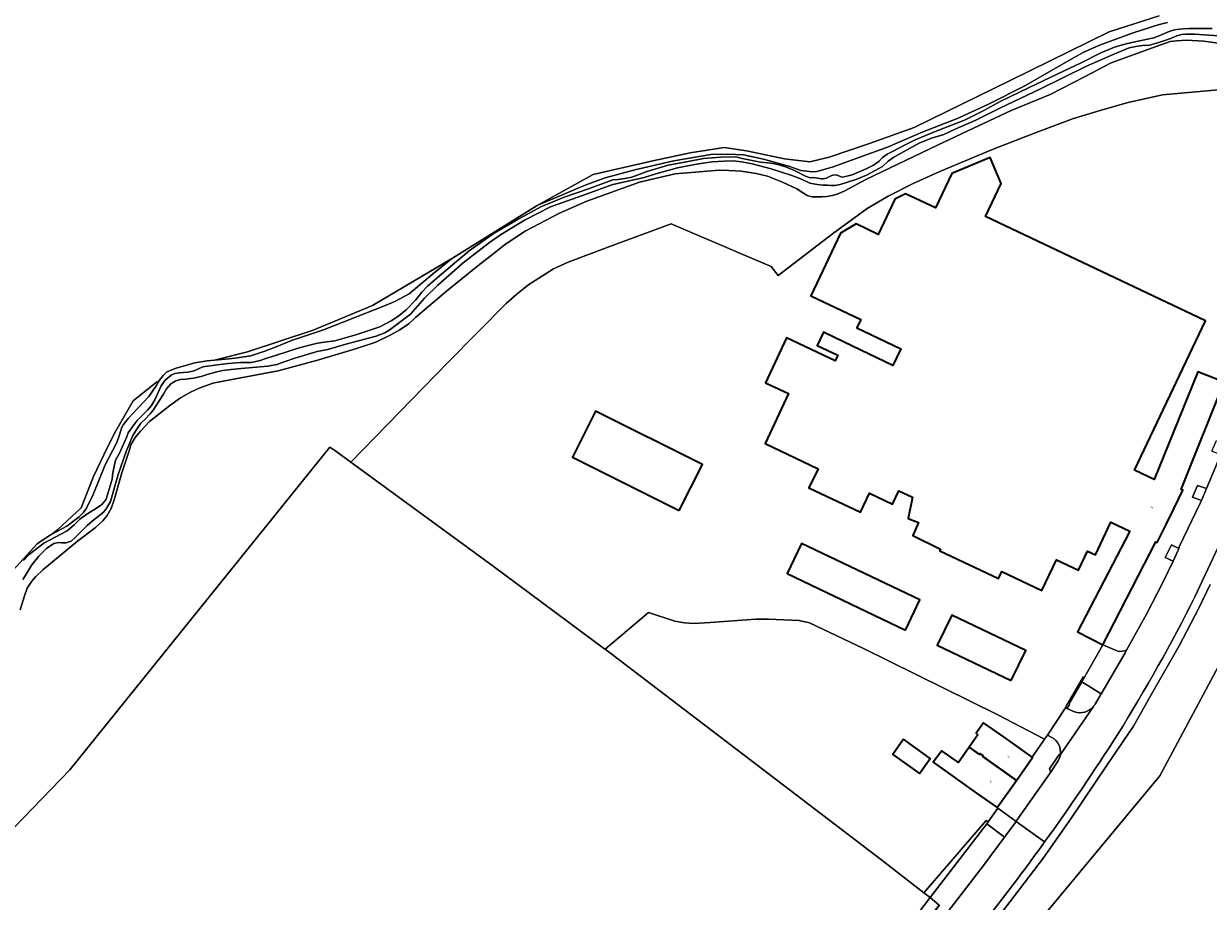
# Model space of a CAD drawing. Header units: metres. Extents: x 197700 to 204338, y 317132 to 325229.
# Tile 474 of 656: x 201650 to 201886, y 319424 to 319599. Entities that reach past the tile are written whole.
import ezdxf
from ezdxf.enums import TextEntityAlignment as Align

# ---------------------------------------------------------------- set-up
doc = ezdxf.new("R2010")
doc.units = ezdxf.units.M
for name, color, linetype, lineweight in [('B-WE-GR-BEPLANTING_CULTUUR_BODEMBEDEKKER-GV', 90, 'Continuous', 18), ('B-WE-GR-BOS_LOOF-GV', 40, 'Continuous', 13), ('B-WE-GR-BOUWLAND-GV', 80, 'Continuous', 13), ('B-WE-GR-GRAS-GV', 60, 'Continuous', 13), ('B-WE-IE-TERREINAFSCHEIDING_KUNSTMATIG_HEKWERK-G', 20, 'IE-TERREINAFSCHEIDING-KUNSTMATIG', 18), ('B-WE-OG-BEBOUWING-GV', 7, 'Continuous', 35), ('B-WE-OG-BEBOUWING-T18', 10, 'Continuous', 18), ('B-WE-OG-TERREIN_CULTUURSCHEIDING-GV', 7, 'Continuous', 18), ('B-WE-OG-TERREIN_ERF-GV', 7, 'Continuous', 18), ('B-WE-OG-WATER-GV', 130, 'Continuous', 18), ('B-WE-OG-WATER_SLOOT-GV', 120, 'Continuous', 18), ('B-WE-VH-VERHARDING_ASFALT-GV', 252, 'Continuous', 18), ('B-WE-VH-VERHARDING_BETONSTRAATSTEEN-GV', 252, 'Continuous', 18), ('B-WE-VH-VERHARDING_GESLOTEN-GV', 252, 'Continuous', 18), ('B-WE-VH-VERHARDING_OPEN-GV', 252, 'Continuous', 18), ('B-WE-VH-VERHARDING_TEGEL-GV', 252, 'Continuous', 18)]:
    doc.layers.add(name, color=color, linetype=linetype, lineweight=lineweight)
doc.styles.add('NLCS-ISO-M200-T18', font='NLCS-ISO.ttf', dxfattribs={"height": 0.36})
doc.linetypes.add('IE-TERREINAFSCHEIDING-KUNSTMATIG', pattern='A,4,[82,NLCS.SHX,S=0.75,R=90,X=0,Y=0],4,-2', length=10)

msp = doc.modelspace()

# ---------------------------------------------------------------- linework, layer by layer
at = {"layer": 'B-WE-GR-BEPLANTING_CULTUUR_BODEMBEDEKKER-GV'}
msp.add_lwpolyline([(201885.913, 319506.29), (201884.113, 319506.918), (201883.124, 319504.591), (201884.908, 319503.903)], close=True, dxfattribs=at)
msp.add_lwpolyline([(201880.41, 319494.356), (201878.979, 319495.123), (201877.697, 319492.6), (201879.263, 319491.87), (201880.294, 319494.025)], dxfattribs=at)
msp.add_lwpolyline([(201880.294, 319494.025, 0.022469), (201880.41, 319494.356)], format="xyb", dxfattribs=at)
at = {"layer": 'B-WE-GR-BOS_LOOF-GV'}
for points in [[(201876.471, 319600.502), (201866.536, 319597.28), (201846.683, 319587.555), (201827.702, 319578.256), (201818.775, 319575.085), (201810.72, 319572.34), (201806.901, 319571.385), (201801.845, 319571.995), (201794.304, 319573.582), (201789.806, 319574.244), (201783.059, 319573.185), (201775.651, 319571.598), (201763.704, 319568.879), (201754.337, 319563.688), (201752.556, 319562.702), (201762.113, 319566.76), (201766.141, 319568.206), (201772.054, 319569.795), (201779.792, 319571.577), (201787.144, 319572.893), (201790.556, 319572.94), (201793.666, 319572.819), (201797.696, 319571.932), (201802.919, 319570.505), (201805.109, 319569.711), (201806.271, 319569.557), (201807.281, 319569.429), (201808.29, 319569.466), (201811.348, 319570.353), (201822.391, 319574.302), (201829.297, 319577.312), (201836.482, 319580.076), (201842.658, 319582.955), (201849.738, 319586.562), (201859.445, 319592.149), (201861.376, 319593.176), (201862.976, 319593.907), (201864.781, 319594.729), (201871.352, 319597.122), (201874.64, 319598.138), (201875.663, 319598.521), (201876.837, 319598.857), (201878.174, 319599.164)], [(201893.006, 319594.406), (201885.372, 319595.433), (201881.966, 319595.66), (201880.011, 319595.529), (201878.688, 319595.393), (201875.913, 319594.388), (201866.947, 319591.131), (201866.832, 319591.081), (201861.737, 319588.376), (201854.76, 319584.842), (201847.019, 319581.664), (201837.277, 319577.067), (201832.324, 319574.722), (201818.085, 319567.894), (201813.864, 319565.596), (201812.563, 319565.042), (201811.432, 319564.691), (201810.317, 319564.496), (201809.282, 319564.411), (201808.119, 319564.411), (201807.319, 319564.438), (201806.378, 319564.699), (201805.613, 319565.141), (201804.284, 319566.017), (201801.462, 319567.323), (201798.476, 319568.53), (201796.228, 319569.072), (201793.233, 319569.531), (201790.73, 319569.705), (201788.822, 319569.732), (201785.682, 319569.503), (201780.057, 319569.021), (201772.964, 319567.365), (201762.459, 319563.555), (201757.006, 319561.183), (201750.176, 319557.561), (201748.235, 319556.352), (201746.007, 319554.82), (201744.342, 319553.477), (201740.754, 319550.711), (201734.533, 319545.631), (201728.345, 319540.399), (201727.044, 319539.211), (201725.195, 319537.927), (201723.269, 319536.84), (201720.459, 319535.486), (201716.369, 319534.149), (201709.083, 319531.926), (201700.957, 319529.788), (201691.44, 319527.986), (201687.938, 319527.28), (201685.216, 319526.338), (201683.531, 319525.498), (201681.528, 319524.35), (201679.377, 319522.833), (201675.35, 319519.651), (201673.538, 319517.772), (201672.452, 319516.465), (201671.642, 319515.038), (201671.332, 319514.013), (201669.82, 319509.422), (201668.319, 319504.029), (201667.701, 319502.318), (201666.899, 319500.932), (201666.075, 319499.872), (201664.529, 319498.461), (201661.027, 319495.846), (201654.096, 319490.119), (201652.721, 319488.778), (201651.875, 319487.885), (201650.989, 319486.442), (201650.409, 319484.941), (201649.598, 319482.126)], [(201644.633, 319435.016), (201659.45, 319450.229), (201711.286, 319514.58), (201712.444, 319513.736), (201715.469, 319511.531), (201734.86, 319531.472), (201746.4, 319543.185), (201748.603, 319545.118), (201750.949, 319546.969), (201753.46, 319548.578), (201755.855, 319550.072), (201758.781, 319551.426), (201766.316, 319554.265), (201779.26, 319559.027), (201793.1, 319553.137), (201799.199, 319550.551), (201800.576, 319548.758), (201811.398, 319557.078), (201818.343, 319562.131), (201822.521, 319564.534), (201827.46, 319567.116), (201832.829, 319569.489), (201843.42, 319573.929), (201852.008, 319577.261), (201859.435, 319580.023), (201865.435, 319581.82), (201870.344, 319583.197), (201877.135, 319584.777), (201900.12, 319586.834)]]:
    msp.add_lwpolyline(points, dxfattribs=at)
for points in [[(201724.233, 319543.551), (201727.051, 319545.134), (201732.12, 319549.369), (201735.711, 319552.226), (201719.791, 319542.746), (201707.977, 319537.853), (201694.851, 319533.558), (201688.279, 319531.897), (201691.23, 319532.143), (201692.438, 319532.265), (201695.547, 319532.727), (201698.304, 319533.707), (201700.895, 319534.702), (201703.626, 319535.79), (201706.791, 319536.852), (201709.993, 319537.951), (201722.489, 319542.85)], [(201677.217, 319527.704), (201676.712, 319527.472), (201672.059, 319523.772), (201668.359, 319517.329), (201666.271, 319513.033), (201664.183, 319508.737), (201661.717, 319502.452), (201657.103, 319498.156), (201656.032, 319497.293), (201658.87, 319498.837), (201660.259, 319499.859), (201661.299, 319500.694), (201662.11, 319501.474), (201662.797, 319502.415), (201664.138, 319505.103), (201666.484, 319511.042), (201668.854, 319515.491), (201669.337, 319516.988), (201669.793, 319518.346), (201670.132, 319519.054), (201671.101, 319520.266), (201674.177, 319523.504), (201675.183, 319524.676), (201675.794, 319525.503), (201676.654, 319526.8)]]:
    msp.add_lwpolyline(points, close=True, dxfattribs=at)
at = {"layer": 'B-WE-GR-BOUWLAND-GV'}
msp.add_lwpolyline([(201647.249, 319269.038), (201663.5, 319274.632), (201687.082, 319281.207), (201711.187, 319287.655), (201737.503, 319295.832), (201763.328, 319303.739), (201767.354, 319323.968), (201770.826, 319338.17), (201774.507, 319347.742), (201780.819, 319358.998), (201786.289, 319366.256), (201830.847, 319424.814), (201829.608, 319425.773), (201821.248, 319432.248), (201766.114, 319474.274), (201766.063, 319474.313), (201743.833, 319490.85), (201715.469, 319511.531), (201712.444, 319513.736), (201711.286, 319514.58), (201659.45, 319450.229), (201644.633, 319435.016)], dxfattribs=at)
at = {"layer": 'B-WE-GR-GRAS-GV'}
for points in [[(201647.417, 319489.28), (201652.969, 319495.274), (201655.631, 319497.075), (201656.032, 319497.293), (201657.103, 319498.156), (201661.717, 319502.452), (201664.183, 319508.737), (201666.271, 319513.033), (201668.359, 319517.329), (201672.059, 319523.772), (201676.712, 319527.472), (201677.217, 319527.704), (201677.337, 319527.895), (201678.151, 319528.917), (201678.734, 319529.465), (201679.482, 319529.839), (201680.661, 319530.265), (201684.363, 319531.352), (201686.855, 319531.778), (201688.279, 319531.897), (201694.851, 319533.558), (201707.977, 319537.853), (201719.791, 319542.746), (201735.711, 319552.226), (201752.556, 319562.702), (201754.337, 319563.688), (201763.704, 319568.879), (201775.651, 319571.598), (201783.059, 319573.185), (201789.806, 319574.244), (201794.304, 319573.582), (201801.845, 319571.995), (201806.901, 319571.385), (201810.72, 319572.34), (201818.775, 319575.085), (201827.702, 319578.256), (201846.683, 319587.555), (201866.536, 319597.28), (201876.471, 319600.502)], [(201886.668, 319487.219), (201884.37, 319482.472), (201880.465, 319474.984), (201875.232, 319465.797), (201871.39, 319458.946), (201865.979, 319451.048), (201859.012, 319440.727), (201853.427, 319432.702), (201847.696, 319425.128), (201836.409, 319410.424), (201834.687, 319408.217), (201829.586, 319399.025), (201819.687, 319386.203), (201839.827, 319404.786), (201876.648, 319449.071), (201894.959, 319483.348), (201895.402, 319484.319), (201899.497, 319493.379)], [(201894.959, 319483.348), (201876.648, 319449.071), (201839.827, 319404.786)]]:
    msp.add_lwpolyline(points, dxfattribs=at)
at = {"layer": 'B-WE-IE-TERREINAFSCHEIDING_KUNSTMATIG_HEKWERK-G'}
for points in [[(201900.12, 319586.834), (201877.135, 319584.777), (201870.344, 319583.197), (201865.435, 319581.82), (201859.435, 319580.023), (201852.008, 319577.261), (201843.42, 319573.929), (201832.829, 319569.489), (201827.46, 319567.116), (201822.521, 319564.534), (201818.343, 319562.131), (201811.398, 319557.078), (201800.576, 319548.758), (201799.199, 319550.551), (201793.1, 319553.137), (201779.26, 319559.027), (201766.316, 319554.265), (201758.781, 319551.426), (201755.855, 319550.072), (201753.46, 319548.578), (201750.949, 319546.969), (201748.603, 319545.118), (201746.4, 319543.185), (201734.86, 319531.472), (201715.469, 319511.531)], [(201712.444, 319513.736), (201715.469, 319511.531)], [(201715.469, 319511.531), (201743.833, 319490.85), (201766.063, 319474.313), (201766.114, 319474.274)], [(201844.197, 319461.267), (201817.597, 319474.407), (201806.821, 319479.575), (201804.784, 319480.022), (201798.639, 319480.27), (201796.13, 319480.281), (201787.043, 319479.603), (201783.751, 319479.397), (201781.924, 319479.535), (201780.022, 319479.873), (201774.732, 319481.608), (201766.114, 319474.274)], [(201766.114, 319474.274), (201821.248, 319432.248), (201829.608, 319425.773)], [(201857.807, 319462.637), (201857.92, 319462.812), (201861.452, 319468.834)], [(201853.687, 319456.35), (201844.197, 319461.267)], [(201854.249, 319457.154), (201857.807, 319462.637)], [(201853.687, 319456.35), (201854.249, 319457.154)], [(201829.608, 319425.773), (201830.847, 319424.814)]]:
    msp.add_lwpolyline(points, dxfattribs=at)
at = {"layer": 'B-WE-OG-BEBOUWING-GV'}
for points in [[(201879.473, 319502.406), (201881.224, 319505.981), (201880.909, 319506.135), (201889.429, 319527.52), (201884.196, 319529.594), (201875.473, 319508.108), (201871.588, 319509.951), (201885.728, 319539.752), (201841.915, 319560.54), (201845.009, 319567.11), (201842.841, 319572.254), (201835.181, 319569.059), (201831.945, 319562.21), (201825.978, 319565.009), (201823.813, 319563.964), (201820.493, 319556.945), (201816.149, 319559.048), (201813.014, 319557.193), (201807.072, 319544.685), (201817.038, 319539.996), (201816.243, 319538.337), (201825.045, 319534.119), (201823.468, 319530.829), (201813.719, 319535.499), (201809.647, 319537.442), (201808.387, 319534.801), (201812.458, 319532.857), (201811.933, 319531.757), (201802.235, 319536.326), (201798.054, 319527.352), (201802.657, 319525.228), (201798.006, 319515.254), (201808.563, 319510.247), (201806.723, 319506.452), (201816.97, 319501.628), (201818.819, 319505.382), (201823.386, 319503.216), (201824.645, 319505.872), (201827.358, 319504.585), (201826.468, 319500.338), (201828.554, 319499.51), (201827.398, 319496.941), (201832.946, 319494.204), (201832.811, 319493.92), (201844.466, 319488.392), (201845.121, 319489.774), (201853.126, 319485.977), (201856.04, 319492.12), (201860.448, 319490.028), (201862.253, 319493.831), (201863.797, 319493.097), (201866.891, 319499.609), (201870.648, 319497.823), (201860.25, 319477.738), (201865.298, 319475.155), (201875.806, 319495.686), (201876.11, 319495.539), (201877.862, 319499.117)], [(201780.886, 319501.955), (201785.525, 319511.098), (201764.225, 319521.729), (201759.598, 319512.54)], [(201825.942, 319478.105), (201828.815, 319484.125), (201805.229, 319495.384), (201802.355, 319489.364)], [(201847.042, 319468.033), (201849.916, 319474.053), (201835.159, 319481.097), (201832.285, 319475.077)], [(201838.658, 319454.768), (201840.676, 319453.327), (201840.801, 319453.501), (201841.446, 319453.026), (201841.358, 319452.905), (201848.048, 319448.168), (201851.281, 319452.73), (201851.199, 319452.788), (201847.202, 319455.62), (201845.614, 319456.745), (201841.519, 319459.596), (201840.036, 319457.543), (201840.404, 319457.25)], [(201825.588, 319456.349), (201824.507, 319454.83), (201823.437, 319453.328), (201828.754, 319449.511), (201830.885, 319452.506)], [(201848.048, 319448.168), (201841.358, 319452.905), (201841.446, 319453.026), (201840.801, 319453.501), (201840.676, 319453.327), (201838.658, 319454.768), (201836.523, 319451.731), (201833.184, 319454.075), (201831.444, 319451.768), (201840.117, 319445.623), (201844.197, 319442.732)]]:
    msp.add_lwpolyline(points, close=True, dxfattribs=at)
at = {"layer": 'B-WE-OG-TERREIN_CULTUURSCHEIDING-GV'}
for points in [[(201829.608, 319425.773), (201830.847, 319424.814), (201842.141, 319439.476), (201842.431, 319439.881), (201842.006, 319440.185)], [(201832.678, 319423.314), (201830.847, 319424.814), (201786.289, 319366.256), (201780.819, 319358.998), (201774.507, 319347.742), (201770.826, 319338.17), (201767.354, 319323.968), (201763.328, 319303.739), (201765.126, 319301.766), (201765.384, 319304.407), (201765.666, 319306.277), (201766.579, 319312.343), (201770.79, 319332.377), (201772.525, 319338.451), (201774.283, 319343.366), (201776.314, 319348.386), (201778.998, 319353.205), (201781.61, 319357.479), (201784.777, 319362.121), (201789.295, 319368.072), (201803.826, 319386.79)]]:
    msp.add_lwpolyline(points, close=True, dxfattribs=at)
at = {"layer": 'B-WE-OG-TERREIN_ERF-GV'}
for points in [[(201844.373, 319442.593), (201844.197, 319442.732), (201840.117, 319445.623), (201831.444, 319451.768), (201833.184, 319454.075), (201836.523, 319451.731), (201838.658, 319454.768), (201840.404, 319457.25), (201840.036, 319457.543), (201841.519, 319459.596), (201845.614, 319456.745), (201847.202, 319455.62), (201851.199, 319452.788), (201853.687, 319456.35), (201844.197, 319461.267), (201817.597, 319474.407), (201806.821, 319479.575), (201804.784, 319480.022), (201798.639, 319480.27), (201796.13, 319480.281), (201787.043, 319479.603), (201783.751, 319479.397), (201781.924, 319479.535), (201780.022, 319479.873), (201774.732, 319481.608), (201766.114, 319474.274), (201821.248, 319432.248), (201829.608, 319425.773), (201842.006, 319440.185), (201842.431, 319439.881)], [(201824.507, 319454.83), (201825.588, 319456.349), (201830.885, 319452.506), (201828.754, 319449.511), (201823.437, 319453.328)]]:
    msp.add_lwpolyline(points, close=True, dxfattribs=at)
at = {"layer": 'B-WE-OG-WATER-GV'}
for points in [[(201650.123, 319488.164), (201650.898, 319489.473), (201651.901, 319491.136), (201653.263, 319492.839), (201654.791, 319494.33), (201656.249, 319495.339), (201657.215, 319495.554), (201657.903, 319495.505), (201658.743, 319495.499), (201659.726, 319495.835), (201660.596, 319496.64), (201662.909, 319498.928), (201664.281, 319500.101), (201665.473, 319501.012), (201666.216, 319501.656), (201666.831, 319502.465), (201667.557, 319503.694), (201669.121, 319509.123), (201670.695, 319513.718), (201671.966, 319516.769), (201672.549, 319517.748), (201673.625, 319519.32), (201674.531, 319520.216), (201675.479, 319521.21), (201676.094, 319521.939), (201678.102, 319525.11), (201678.7, 319526.161), (201679.61, 319527.167), (201680.557, 319527.766), (201681.501, 319528.01), (201682.523, 319528.071), (201684.104, 319528.279), (201685.604, 319528.646), (201686.813, 319529.034), (201688.745, 319529.589), (201689.926, 319529.821), (201691.619, 319530.057), (201693.62, 319530.21), (201698.927, 319530.721), (201700.699, 319531.01), (201702.389, 319531.61), (201704.272, 319532.278), (201706.313, 319532.862), (201708.721, 319533.606), (201710.862, 319534.025), (201714.488, 319535.091), (201720.506, 319536.667), (201722.247, 319537.339), (201723.274, 319538.001), (201727.335, 319541.048), (201730.115, 319544.243), (201732.793, 319546.858), (201737.808, 319551.296), (201743.112, 319555.337), (201745.244, 319556.854), (201750.025, 319559.813), (201755.244, 319562.42), (201761.602, 319564.695), (201767.667, 319566.897), (201772.138, 319567.876), (201773.878, 319568.289), (201776.195, 319569.039), (201780.529, 319570.215), (201784.335, 319570.953), (201787.436, 319571.404), (201789.735, 319571.512), (201791.551, 319571.623), (201793.383, 319571.426), (201795.414, 319571.013), (201799.221, 319570.038), (201801.239, 319569.36), (201803.304, 319568.649), (201805.246, 319567.956), (201806.881, 319567.158), (201808.34, 319566.856), (201809.575, 319566.761), (201810.436, 319566.736), (201811.103, 319566.658), (201811.903, 319566.684), (201812.933, 319566.892), (201814.403, 319567.323), (201816.245, 319567.954), (201818.165, 319568.753), (201819.938, 319569.653), (201821.347, 319570.477), (201822.522, 319571.553), (201823.617, 319572.338), (201828.715, 319575.142), (201831.12, 319576.111), (201833.629, 319576.872), (201835.834, 319577.893), (201839.977, 319579.697), (201844.727, 319582.07), (201852.873, 319585.957), (201861.996, 319590.49), (201867.303, 319592.763), (201870.496, 319594.09), (201871.848, 319594.384), (201873.162, 319594.559), (201874.571, 319594.673), (201876.433, 319595.215), (201878.002, 319595.722), (201879.117, 319596.142), (201880.052, 319596.505), (201880.927, 319596.764), (201881.806, 319596.871), (201883.637, 319596.869), (201890.262, 319596.359)], [(201887.035, 319597.974), (201882.409, 319597.985), (201881.184, 319597.936), (201880.041, 319597.77), (201879.267, 319597.641), (201878.462, 319597.354), (201877.587, 319596.945), (201876.632, 319596.577), (201875.445, 319596.122), (201874.206, 319595.838), (201872.654, 319595.544), (201871.041, 319595.181), (201869.664, 319594.836), (201867.634, 319594.22), (201864.895, 319593.11), (201860.928, 319591.122), (201856.322, 319588.944), (201850.473, 319586.14), (201844.831, 319583.414), (201841.549, 319581.663), (201837.683, 319579.722), (201832.432, 319577.675), (201827.913, 319575.789), (201825.744, 319574.734), (201823.526, 319573.502), (201822.328, 319572.921), (201821.382, 319572.269), (201820.704, 319571.564), (201819.617, 319570.745), (201818.157, 319570.042), (201815.305, 319568.817), (201813.737, 319568.393), (201813.271, 319568.367), (201812.963, 319568.483), (201812.244, 319568.793), (201811.49, 319568.774), (201810.919, 319568.516), (201810.223, 319568.177), (201809.562, 319567.996), (201809.145, 319568.003), (201808.471, 319568.162), (201807.595, 319568.293), (201806.938, 319568.246), (201806.041, 319568.526), (201803.948, 319569.618), (201802.271, 319570.329), (201800.797, 319570.83), (201799.174, 319571.124), (201797.065, 319571.323), (201793.399, 319572.088), (201792.136, 319572.392), (201789.15, 319572.352), (201785.744, 319572.06), (201782.682, 319571.473), (201778.706, 319570.732), (201774.411, 319569.5), (201772.722, 319568.824), (201771.46, 319568.338), (201770.023, 319568.105), (201768.618, 319567.888), (201767.645, 319567.81), (201762.817, 319566.035), (201757.956, 319564.396), (201753.32, 319562.417), (201748.45, 319559.808), (201743.992, 319557.182), (201739.017, 319553.678), (201735.728, 319550.877), (201732.203, 319547.873), (201730.737, 319546.617), (201729.605, 319545.434), (201728.405, 319543.899), (201726.445, 319541.936), (201724.989, 319540.707), (201723.487, 319539.721), (201721.262, 319538.541), (201716.649, 319536.995), (201714.582, 319536.383), (201712.256, 319535.715), (201710.651, 319535.53), (201708.798, 319535.25), (201706.665, 319534.719), (201704.948, 319534.299), (201702.915, 319533.591), (201700.416, 319532.814), (201698.495, 319532.192), (201697.378, 319531.821), (201695.645, 319531.434), (201693.503, 319531.449), (201691.054, 319531.246), (201688.805, 319530.99), (201685.98, 319530.546), (201684.239, 319529.79), (201682.968, 319529.479), (201682.069, 319529.411), (201681.349, 319529.383), (201680.415, 319529.235), (201679.671, 319528.921), (201678.44, 319527.894), (201677.691, 319526.79), (201676.378, 319523.977), (201675.759, 319522.847), (201674.971, 319521.943), (201673.919, 319520.961), (201672.878, 319519.844), (201672.053, 319518.804), (201671.112, 319517.428), (201670.773, 319516.511), (201669.338, 319513.351), (201668.575, 319511.954), (201668.004, 319509.429), (201667.895, 319508.164), (201666.715, 319504.216), (201666.287, 319503.65), (201665.869, 319503.154), (201665.164, 319502.646), (201664.265, 319502.038), (201663.054, 319501.325), (201661.478, 319500.182), (201660.351, 319499.059), (201658.938, 319497.89), (201654.305, 319495.402), (201651.428, 319493.237), (201650.216, 319491.967)]]:
    msp.add_lwpolyline(points, dxfattribs=at)
at = {"layer": 'B-WE-OG-WATER_SLOOT-GV'}
for points in [[(201878.174, 319599.164), (201876.837, 319598.857), (201875.663, 319598.521), (201874.64, 319598.138), (201871.352, 319597.122), (201864.781, 319594.729), (201862.976, 319593.907), (201861.376, 319593.176), (201859.445, 319592.149), (201849.738, 319586.562), (201842.658, 319582.955), (201836.482, 319580.076), (201829.297, 319577.312), (201822.391, 319574.302), (201811.348, 319570.353), (201808.29, 319569.466), (201807.281, 319569.429), (201806.271, 319569.557), (201805.109, 319569.711), (201802.919, 319570.505), (201797.696, 319571.932), (201793.666, 319572.819), (201790.556, 319572.94), (201787.144, 319572.893), (201779.792, 319571.577), (201772.054, 319569.795), (201766.141, 319568.206), (201762.113, 319566.76), (201752.556, 319562.702), (201735.711, 319552.226), (201732.12, 319549.369), (201727.051, 319545.134)], [(201890.262, 319596.359), (201883.637, 319596.869), (201881.806, 319596.871), (201880.927, 319596.764), (201880.052, 319596.505), (201879.117, 319596.142), (201878.002, 319595.722), (201876.433, 319595.215), (201874.571, 319594.673), (201873.162, 319594.559), (201871.848, 319594.384), (201870.496, 319594.09), (201867.303, 319592.763), (201861.996, 319590.49), (201852.873, 319585.957), (201844.727, 319582.07), (201839.977, 319579.697), (201835.834, 319577.893), (201833.629, 319576.872), (201831.12, 319576.111), (201828.715, 319575.142), (201823.617, 319572.338), (201822.522, 319571.553), (201821.347, 319570.477), (201819.938, 319569.653), (201818.165, 319568.753), (201816.245, 319567.954), (201814.403, 319567.323), (201812.933, 319566.892), (201811.903, 319566.684), (201811.103, 319566.658), (201810.436, 319566.736), (201809.575, 319566.761), (201808.34, 319566.856), (201806.881, 319567.158), (201805.246, 319567.956), (201803.304, 319568.649), (201801.239, 319569.36), (201799.221, 319570.038), (201795.414, 319571.013), (201793.383, 319571.426), (201791.551, 319571.623), (201789.735, 319571.512), (201787.436, 319571.404), (201784.335, 319570.953), (201780.529, 319570.215), (201776.195, 319569.039), (201773.878, 319568.289), (201772.138, 319567.876), (201767.667, 319566.897), (201761.602, 319564.695), (201755.244, 319562.42), (201750.025, 319559.813), (201745.244, 319556.854), (201743.112, 319555.337), (201737.808, 319551.296), (201732.793, 319546.858), (201730.115, 319544.243), (201727.335, 319541.048), (201723.274, 319538.001), (201722.247, 319537.339), (201720.506, 319536.667), (201714.488, 319535.091), (201710.862, 319534.025), (201708.721, 319533.606), (201706.313, 319532.862), (201704.272, 319532.278), (201702.389, 319531.61), (201700.699, 319531.01), (201698.927, 319530.721), (201693.62, 319530.21), (201691.619, 319530.057), (201689.926, 319529.821), (201688.745, 319529.589), (201686.813, 319529.034), (201685.604, 319528.646), (201684.104, 319528.279), (201682.523, 319528.071), (201681.501, 319528.01), (201680.557, 319527.766), (201679.61, 319527.167), (201678.7, 319526.161), (201678.102, 319525.11), (201676.094, 319521.939), (201675.479, 319521.21), (201674.531, 319520.216), (201673.625, 319519.32), (201672.549, 319517.748), (201671.966, 319516.769), (201670.695, 319513.718), (201669.121, 319509.123), (201667.557, 319503.694), (201666.831, 319502.465), (201666.216, 319501.656), (201665.473, 319501.012), (201664.281, 319500.101), (201662.909, 319498.928), (201660.596, 319496.64), (201659.726, 319495.835), (201658.743, 319495.499), (201657.903, 319495.505), (201657.215, 319495.554), (201656.249, 319495.339), (201654.791, 319494.33), (201653.263, 319492.839), (201651.901, 319491.136), (201650.898, 319489.473), (201650.123, 319488.164)], [(201650.216, 319491.967), (201651.428, 319493.237), (201654.305, 319495.402), (201658.938, 319497.89), (201660.351, 319499.059), (201661.478, 319500.182), (201663.054, 319501.325), (201664.265, 319502.038), (201665.164, 319502.646), (201665.869, 319503.154), (201666.287, 319503.65), (201666.715, 319504.216), (201667.895, 319508.164), (201668.004, 319509.429), (201668.575, 319511.954), (201669.338, 319513.351), (201670.773, 319516.511), (201671.112, 319517.428), (201672.053, 319518.804), (201672.878, 319519.844), (201673.919, 319520.961), (201674.971, 319521.943), (201675.759, 319522.847), (201676.378, 319523.977), (201677.691, 319526.79), (201678.44, 319527.894), (201679.671, 319528.921), (201680.415, 319529.235), (201681.349, 319529.383), (201682.069, 319529.411), (201682.968, 319529.479), (201684.239, 319529.79), (201685.98, 319530.546), (201688.805, 319530.99), (201691.054, 319531.246), (201693.503, 319531.449), (201695.645, 319531.434), (201697.378, 319531.821), (201698.495, 319532.192), (201700.416, 319532.814), (201702.915, 319533.591), (201704.948, 319534.299), (201706.665, 319534.719), (201708.798, 319535.25), (201710.651, 319535.53), (201712.256, 319535.715), (201714.582, 319536.383), (201716.649, 319536.995), (201721.262, 319538.541), (201723.487, 319539.721), (201724.989, 319540.707), (201726.445, 319541.936), (201728.405, 319543.899), (201729.605, 319545.434), (201730.737, 319546.617), (201732.203, 319547.873), (201735.728, 319550.877), (201739.017, 319553.678), (201743.992, 319557.182), (201748.45, 319559.808), (201753.32, 319562.417), (201757.956, 319564.396), (201762.817, 319566.035), (201767.645, 319567.81), (201768.618, 319567.888), (201770.023, 319568.105), (201771.46, 319568.338), (201772.722, 319568.824), (201774.411, 319569.5), (201778.706, 319570.732), (201782.682, 319571.473), (201785.744, 319572.06), (201789.15, 319572.352), (201792.136, 319572.392), (201793.399, 319572.088), (201797.065, 319571.323), (201799.174, 319571.124), (201800.797, 319570.83), (201802.271, 319570.329), (201803.948, 319569.618), (201806.041, 319568.526), (201806.938, 319568.246), (201807.595, 319568.293), (201808.471, 319568.162), (201809.145, 319568.003), (201809.562, 319567.996), (201810.223, 319568.177), (201810.919, 319568.516), (201811.49, 319568.774), (201812.244, 319568.793), (201812.963, 319568.483), (201813.271, 319568.367), (201813.737, 319568.393), (201815.305, 319568.817), (201818.157, 319570.042), (201819.617, 319570.745), (201820.704, 319571.564), (201821.382, 319572.269), (201822.328, 319572.921), (201823.526, 319573.502), (201825.744, 319574.734), (201827.913, 319575.789), (201832.432, 319577.675), (201837.683, 319579.722), (201841.549, 319581.663), (201844.831, 319583.414), (201850.473, 319586.14), (201856.322, 319588.944), (201860.928, 319591.122), (201864.895, 319593.11), (201867.634, 319594.22), (201869.664, 319594.836), (201871.041, 319595.181), (201872.654, 319595.544), (201874.206, 319595.838), (201875.445, 319596.122), (201876.632, 319596.577), (201877.587, 319596.945), (201878.462, 319597.354), (201879.267, 319597.641), (201880.041, 319597.77), (201881.184, 319597.936), (201882.409, 319597.985), (201887.035, 319597.974)], [(201649.598, 319482.126), (201650.409, 319484.941), (201650.989, 319486.442), (201651.875, 319487.885), (201652.721, 319488.778), (201654.096, 319490.119), (201661.027, 319495.846), (201664.529, 319498.461), (201666.075, 319499.872), (201666.899, 319500.932), (201667.701, 319502.318), (201668.319, 319504.029), (201669.82, 319509.422), (201671.332, 319514.013), (201671.642, 319515.038), (201672.452, 319516.465), (201673.538, 319517.772), (201675.35, 319519.651), (201679.377, 319522.833), (201681.528, 319524.35), (201683.531, 319525.498), (201685.216, 319526.338), (201687.938, 319527.28), (201691.44, 319527.986), (201700.957, 319529.788), (201709.083, 319531.926), (201716.369, 319534.149), (201720.459, 319535.486), (201723.269, 319536.84), (201725.195, 319537.927), (201727.044, 319539.211), (201728.345, 319540.399), (201734.533, 319545.631), (201740.754, 319550.711), (201744.342, 319553.477), (201746.007, 319554.82), (201748.235, 319556.352), (201750.176, 319557.561), (201757.006, 319561.183), (201762.459, 319563.555), (201772.964, 319567.365), (201780.057, 319569.021), (201785.682, 319569.503), (201788.822, 319569.732), (201790.73, 319569.705), (201793.233, 319569.531), (201796.228, 319569.072), (201798.476, 319568.53), (201801.462, 319567.323), (201804.284, 319566.017), (201805.613, 319565.141), (201806.378, 319564.699), (201807.319, 319564.438), (201808.119, 319564.411), (201809.282, 319564.411), (201810.317, 319564.496), (201811.432, 319564.691), (201812.563, 319565.042), (201813.864, 319565.596), (201818.085, 319567.894), (201832.324, 319574.722), (201837.277, 319577.067), (201847.019, 319581.664), (201854.76, 319584.842), (201861.737, 319588.376), (201866.832, 319591.081), (201866.947, 319591.131), (201875.913, 319594.388), (201878.688, 319595.393), (201880.011, 319595.529), (201881.966, 319595.66), (201885.372, 319595.433), (201893.006, 319594.406)], [(201727.051, 319545.134), (201724.233, 319543.551), (201722.489, 319542.85), (201709.993, 319537.951), (201706.791, 319536.852), (201703.626, 319535.79), (201700.895, 319534.702), (201698.304, 319533.707), (201695.547, 319532.727), (201692.438, 319532.265), (201691.23, 319532.143), (201688.279, 319531.897), (201686.855, 319531.778), (201684.363, 319531.352), (201680.661, 319530.265), (201679.482, 319529.839), (201678.734, 319529.465), (201678.151, 319528.917), (201677.337, 319527.895), (201677.217, 319527.704), (201676.654, 319526.8), (201675.794, 319525.503), (201675.183, 319524.676), (201674.177, 319523.504), (201671.101, 319520.266), (201670.132, 319519.054), (201669.793, 319518.346), (201669.337, 319516.988), (201668.854, 319515.491), (201666.484, 319511.042), (201664.138, 319505.103), (201662.797, 319502.415), (201662.11, 319501.474), (201661.299, 319500.694), (201660.259, 319499.859), (201658.87, 319498.837), (201656.032, 319497.293), (201655.631, 319497.075), (201652.969, 319495.274), (201647.417, 319489.28)]]:
    msp.add_lwpolyline(points, dxfattribs=at)
at = {"layer": 'B-WE-VH-VERHARDING_ASFALT-GV'}
for points in [[(201883.63, 319484.718), (201890.807, 319500), (201893.45, 319506.109), (201895.987, 319512.263), (201900.774, 319524.563), (201910.075, 319548.552), (201915.919, 319563.679), (201909.394, 319566.203), (201906.451, 319558.597), (201901.799, 319546.572), (201900.763, 319543.907), (201899.352, 319540.274), (201898.053, 319536.933), (201895.602, 319530.624), (201894.65, 319528.175), (201890.557, 319517.642), (201889.578, 319515.207), (201888.71, 319513.045), (201887.715, 319510.57), (201885.913, 319506.29), (201884.908, 319503.903), (201884.758, 319503.546)], [(201884.758, 319503.546), (201880.489, 319494.67)], [(201880.294, 319494.025), (201879.263, 319491.87), (201877.225, 319487.613), (201873.974, 319481.292), (201869.986, 319474.083), (201869.703, 319473.571), (201865.302, 319465.926), (201864.977, 319465.39), (201863.739, 319463.344)], [(201863.386, 319462.868), (201856.819, 319453.298)], [(201856.385, 319452.025), (201854.822, 319449.722), (201854.396, 319449.094), (201848.041, 319440.053), (201847.992, 319439.986), (201850.403, 319438.248), (201853.676, 319435.891)], [(201853.676, 319435.891), (201850.403, 319438.248), (201847.992, 319439.986), (201845.677, 319436.859), (201841.468, 319431.172), (201790.23, 319364.574)], [(201796.842, 319361.695), (201848.118, 319428.336)]]:
    msp.add_lwpolyline(points, dxfattribs=at)
for points in [[(201880.41, 319494.356, -0.022469), (201880.294, 319494.025)], [(201880.489, 319494.67, -0.0209665), (201880.41, 319494.356)], [(201868.286, 319457.389, 0.0211884), (201883.63, 319484.718)], [(201863.739, 319463.344, -0.0398252), (201863.386, 319462.868)], [(201853.676, 319435.891, 0.0137028), (201868.286, 319457.389)], [(201856.819, 319453.298, -0.0989892), (201856.385, 319452.025)], [(201848.118, 319428.336, 0.004924), (201853.676, 319435.891)]]:
    msp.add_lwpolyline(points, format="xyb", dxfattribs=at)
at = {"layer": 'B-WE-VH-VERHARDING_BETONSTRAATSTEEN-GV'}
for points in [[(201856.568, 319453.292), (201854.64, 319450.451)], [(201854.822, 319449.722), (201856.385, 319452.025)]]:
    msp.add_lwpolyline(points, dxfattribs=at)
for points in [[(201856.385, 319452.025, 0.0989892), (201856.819, 319453.298)], [(201856.819, 319453.298, -0.1117851), (201856.568, 319453.292)], [(201854.64, 319450.451, -0.1778579), (201854.822, 319449.722)]]:
    msp.add_lwpolyline(points, format="xyb", dxfattribs=at)
msp.add_lwpolyline([(201847.992, 319439.986), (201844.373, 319442.593), (201842.431, 319439.881), (201842.141, 319439.476), (201845.677, 319436.859)], close=True, dxfattribs=at)
at = {"layer": 'B-WE-VH-VERHARDING_GESLOTEN-GV'}
for points in [[(201900.12, 319586.834), (201877.135, 319584.777), (201870.344, 319583.197), (201865.435, 319581.82), (201859.435, 319580.023), (201852.008, 319577.261), (201843.42, 319573.929), (201832.829, 319569.489), (201827.46, 319567.116), (201822.521, 319564.534), (201818.343, 319562.131), (201811.398, 319557.078), (201800.576, 319548.758), (201799.199, 319550.551), (201793.1, 319553.137), (201779.26, 319559.027), (201766.316, 319554.265), (201758.781, 319551.426), (201755.855, 319550.072), (201753.46, 319548.578), (201750.949, 319546.969), (201748.603, 319545.118), (201746.4, 319543.185), (201734.86, 319531.472), (201715.469, 319511.531), (201743.833, 319490.85), (201766.063, 319474.313), (201766.114, 319474.274), (201774.732, 319481.608), (201780.022, 319479.873), (201781.924, 319479.535), (201783.751, 319479.397), (201787.043, 319479.603), (201796.13, 319480.281), (201798.639, 319480.27), (201804.784, 319480.022), (201806.821, 319479.575), (201817.597, 319474.407), (201844.197, 319461.267), (201853.687, 319456.35), (201854.249, 319457.154), (201857.807, 319462.637), (201858.097, 319462.481), (201858.605, 319463.301), (201858.526, 319463.353), (201861.068, 319467.784), (201865.298, 319475.155), (201860.25, 319477.738), (201870.648, 319497.823), (201866.891, 319499.609), (201863.797, 319493.097), (201862.253, 319493.831), (201860.448, 319490.028), (201856.04, 319492.12), (201853.126, 319485.977), (201845.121, 319489.774), (201844.466, 319488.392), (201832.811, 319493.92), (201832.946, 319494.204), (201827.398, 319496.941), (201828.554, 319499.51), (201826.468, 319500.338), (201827.358, 319504.585), (201824.645, 319505.872), (201823.386, 319503.216), (201818.819, 319505.382), (201816.97, 319501.628), (201806.723, 319506.452), (201808.563, 319510.247), (201798.006, 319515.254), (201802.657, 319525.228), (201798.054, 319527.352), (201802.235, 319536.326), (201811.933, 319531.757), (201812.458, 319532.857), (201808.387, 319534.801), (201809.647, 319537.442), (201813.719, 319535.499), (201823.468, 319530.829), (201825.045, 319534.119), (201816.243, 319538.337), (201817.038, 319539.996), (201807.072, 319544.685), (201813.014, 319557.193), (201816.149, 319559.048), (201820.493, 319556.945), (201823.813, 319563.964), (201825.978, 319565.009), (201831.945, 319562.21), (201835.181, 319569.059), (201842.841, 319572.254), (201845.009, 319567.11), (201841.915, 319560.54), (201885.728, 319539.752), (201871.588, 319509.951), (201875.473, 319508.108), (201884.196, 319529.594), (201889.429, 319527.52)], [(201868.247, 319473.883), (201865.298, 319475.155), (201861.068, 319467.784), (201864.977, 319465.39), (201865.302, 319465.926), (201869.703, 319473.571), (201869.986, 319474.083)], [(201858.097, 319462.481), (201857.807, 319462.637), (201854.249, 319457.154), (201855.121, 319456.731)], [(201856.819, 319453.298), (201863.386, 319462.868)], [(201859.643, 319461.792), (201858.097, 319462.481)]]:
    msp.add_lwpolyline(points, dxfattribs=at)
for points in [[(201780.886, 319501.955), (201759.598, 319512.54), (201764.225, 319521.729), (201785.525, 319511.098)], [(201825.942, 319478.105), (201802.355, 319489.364), (201805.229, 319495.384), (201828.815, 319484.125)], [(201847.042, 319468.033), (201832.285, 319475.077), (201835.159, 319481.097), (201849.916, 319474.053)]]:
    msp.add_lwpolyline(points, close=True, dxfattribs=at)
for points in [[(201869.986, 319474.083, -0.1220803), (201868.247, 319473.883)], [(201863.386, 319462.868, -0.293302), (201859.643, 319461.792)], [(201855.121, 319456.731, -0.3041797), (201856.819, 319453.298)]]:
    msp.add_lwpolyline(points, format="xyb", dxfattribs=at)
at = {"layer": 'B-WE-VH-VERHARDING_OPEN-GV'}
for points in [[(201890.807, 319500), (201883.63, 319484.718)], [(201836.409, 319410.424), (201847.696, 319425.128), (201853.427, 319432.702), (201859.012, 319440.727), (201865.979, 319451.048), (201871.39, 319458.946), (201875.232, 319465.797), (201880.465, 319474.984), (201884.37, 319482.472), (201886.668, 319487.219)], [(201863.739, 319463.344), (201864.977, 319465.39), (201861.068, 319467.784), (201858.526, 319463.353), (201858.605, 319463.301), (201858.097, 319462.481), (201859.643, 319461.792)], [(201848.118, 319428.336), (201796.842, 319361.695)]]:
    msp.add_lwpolyline(points, dxfattribs=at)
for points in [[(201883.63, 319484.718, -0.0211884), (201868.286, 319457.389)], [(201859.643, 319461.792, 0.293302), (201863.386, 319462.868)], [(201863.386, 319462.868, 0.0398252), (201863.739, 319463.344)], [(201868.286, 319457.389, -0.0137028), (201853.676, 319435.891)], [(201853.676, 319435.891, -0.004924), (201848.118, 319428.336)]]:
    msp.add_lwpolyline(points, format="xyb", dxfattribs=at)
at = {"layer": 'B-WE-VH-VERHARDING_TEGEL-GV'}
for points in [[(201898.053, 319536.933), (201895.916, 319537.796), (201897.171, 319541.166), (201899.352, 319540.274), (201900.763, 319543.907), (201898.627, 319544.802), (201899.577, 319547.356), (201898, 319547.912), (201892.458, 319533.419), (201892.101, 319533.565), (201889.636, 319527.459), (201889.429, 319527.52), (201880.909, 319506.135), (201881.224, 319505.981), (201879.473, 319502.406), (201877.862, 319499.117), (201876.11, 319495.539), (201875.806, 319495.686), (201865.298, 319475.155), (201868.247, 319473.883)], [(201880.489, 319494.67), (201884.758, 319503.546), (201884.908, 319503.903), (201883.124, 319504.591), (201884.113, 319506.918), (201885.913, 319506.29), (201887.715, 319510.57), (201888.71, 319513.045), (201887.012, 319513.73), (201887.926, 319515.876), (201889.578, 319515.207), (201890.557, 319517.642), (201894.65, 319528.175), (201893.065, 319528.825), (201893.958, 319531.283), (201895.602, 319530.624), (201898.053, 319536.933)], [(201869.986, 319474.083), (201873.974, 319481.292), (201877.225, 319487.613), (201879.263, 319491.87), (201877.697, 319492.6), (201878.979, 319495.123), (201880.41, 319494.356)], [(201854.249, 319457.154), (201853.687, 319456.35), (201851.199, 319452.788), (201851.281, 319452.73), (201848.048, 319448.168), (201844.197, 319442.732), (201844.373, 319442.593), (201847.992, 319439.986), (201848.041, 319440.053), (201854.396, 319449.094), (201854.822, 319449.722)], [(201855.121, 319456.731), (201854.249, 319457.154)], [(201854.64, 319450.451), (201856.568, 319453.292)], [(201790.23, 319364.574), (201841.468, 319431.172), (201845.677, 319436.859), (201842.141, 319439.476), (201830.847, 319424.814), (201832.678, 319423.314), (201832.714, 319423.285), (201830.278, 319420.041), (201789.352, 319366.84)]]:
    msp.add_lwpolyline(points, dxfattribs=at)
for points in [[(201880.41, 319494.356, 0.0209665), (201880.489, 319494.67)], [(201868.247, 319473.883, 0.1220803), (201869.986, 319474.083)], [(201856.819, 319453.298, 0.3041797), (201855.121, 319456.731)], [(201856.568, 319453.292, 0.1117851), (201856.819, 319453.298)], [(201854.822, 319449.722, 0.1778579), (201854.64, 319450.451)]]:
    msp.add_lwpolyline(points, format="xyb", dxfattribs=at)

# ---------------------------------------------------------------- texts
at = {"layer": 'B-WE-OG-BEBOUWING-T18', "style": 'NLCS-ISO-M200-T18'}
for s, rotation, p in [('66', 333.9, (201875.075, 319502.521)), ('70', 324.7, (201846.49, 319452.887)), ('72', 324.7, (201842.948, 319447.888))]:
    msp.add_text(s, height=0.36, rotation=rotation, dxfattribs=at).set_placement(p, align=Align.MIDDLE)

doc.saveas('drawing.dxf')
